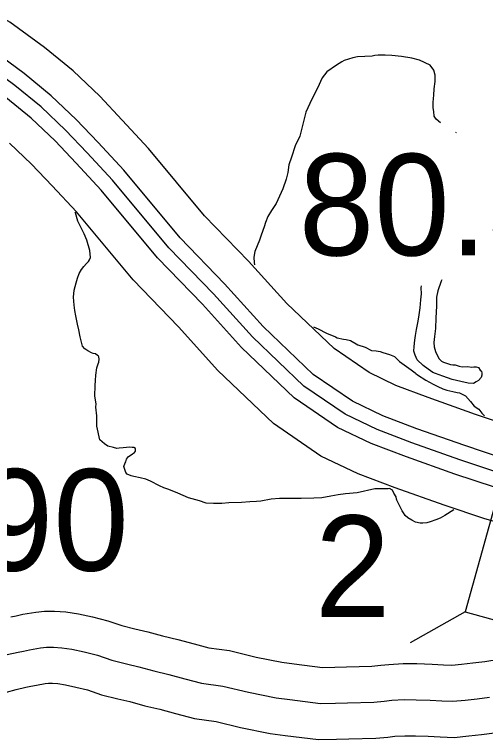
# Model space of a CAD drawing. Extents: x 31699 to 244310, y -8841 to 11474.
# Drawn here: x 96281.6 to 96412.2, y 4394.8 to 4595.9 of the extents above; entities that cross this region are included whole.
import ezdxf

# ---------------------------------------------------------------- set-up
doc = ezdxf.new("R2010")
doc.units = 0
for name, color, linetype in [('B_Logo', 7, 'Continuous'), ('New Level (0)', 7, 'Continuous'), ('R_Draft', 7, 'Continuous'), ('R_XS_EARTHWORK_STAGE1', 7, 'Continuous'), ('R_XS_EARTHWORK_STAGE2', 7, 'Continuous'), ('S_WALL', 7, 'Continuous'), ('S_WALL_ANNOT', 7, 'Continuous')]:
    doc.layers.add(name, color=color, linetype=linetype)

msp = doc.modelspace()

# ---------------------------------------------------------------- linework, layer by layer
at = {"layer": 'B_Logo'}
for points in [[(96415.96, 4468.75), (96405.12, 4472.37), (96391.79, 4477.1), (96382.14, 4480.74), (96373.28, 4485), (96361.84, 4492.83), (96347.56, 4506.47), (96336.78, 4518.38), (96324.39, 4531.19), (96308.77, 4549.96), (96301.72, 4557.52), (96295.76, 4563.83), (96288.99, 4570.26), (96281.71, 4576.21), (96273.01, 4582.61)], [(96279.5, 4418.33), (96282.62, 4419.05), (96284.08, 4419.34), (96285.73, 4419.7), (96288.79, 4420.22), (96290.45, 4420.38), (96292.38, 4420.41), (96294.71, 4420.25), (96297.52, 4419.83), (96300.86, 4419.08), (96304.6, 4418.14), (96308.55, 4416.8), (96312.63, 4415.8), (96316.04, 4414.99), (96320.19, 4413.86), (96324.4, 4412.86), (96328.81, 4411.66), (96333.49, 4410.4), (96339.36, 4409.63), (96346.45, 4407.88), (96354.13, 4406.34), (96357.93, 4405.86), (96366.47, 4404.8), (96370.67, 4404.87), (96373.99, 4404.99), (96381.25, 4405.18), (96384.17, 4405.42), (96386.23, 4405.66), (96389.63, 4405.85), (96393.02, 4405.83), (96396.89, 4405.7), (96400.09, 4405.48), (96403.22, 4405.4), (96406.61, 4405.72), (96409.93, 4406.11), (96413.38, 4406.57)]]:
    msp.add_lwpolyline(points, dxfattribs=at)
at = {"layer": 'New Level (0)'}
for points in [[(96529.39, 4450.27), (96526.95, 4450.84), (96506.19, 4456.81), (96491.87, 4460.9), (96476.94, 4465.33), (96465.43, 4468.6), (96455.05, 4471.79), (96445.57, 4474.35), (96419.86, 4481.5), (96409.46, 4484.98), (96396.37, 4489.62), (96387.4, 4493.01), (96379.97, 4496.58), (96370.26, 4503.22), (96357.13, 4515.78), (96346.52, 4527.49), (96334.32, 4540.1), (96318.78, 4558.78), (96311.44, 4566.64), (96305.2, 4573.25), (96297.82, 4580.27), (96289.88, 4586.75), (96280.28, 4593.82), (96271.67, 4598.72)], [(96531.73, 4440.32), (96524.64, 4441.96), (96503.67, 4448), (96489.3, 4452.1), (96474.38, 4456.53), (96462.83, 4459.8), (96452.5, 4462.98), (96443.15, 4465.51), (96417.18, 4472.73), (96406.47, 4476.31), (96393.22, 4481.01), (96383.78, 4484.58), (96375.37, 4488.62), (96364.47, 4496.07), (96350.55, 4509.38), (96339.83, 4521.23), (96327.49, 4533.98), (96311.9, 4552.71), (96304.76, 4560.37), (96298.71, 4566.77), (96291.75, 4573.39), (96284.26, 4579.51), (96275.29, 4586.11)], [(96534.01, 4431.23), (96522.55, 4433.9), (96501.37, 4439.99), (96486.97, 4444.1), (96472.06, 4448.52), (96460.47, 4451.81), (96450.18, 4454.97), (96440.94, 4457.48), (96414.74, 4464.76), (96403.76, 4468.43), (96390.36, 4473.18), (96380.5, 4476.91), (96371.19, 4481.38), (96359.2, 4489.58), (96344.58, 4503.57), (96333.74, 4515.53), (96321.29, 4528.41), (96305.64, 4547.2), (96298.68, 4554.67), (96292.81, 4560.89), (96286.24, 4567.13), (96279.15, 4572.92)], [(96536.43, 4420.91), (96533.11, 4422.03), (96520.24, 4425.02), (96498.85, 4431.18), (96484.41, 4435.3), (96469.5, 4439.72), (96457.87, 4443.02), (96447.64, 4446.17), (96438.52, 4448.64), (96412.06, 4455.99), (96400.77, 4459.77), (96387.2, 4464.57), (96376.88, 4468.48), (96366.59, 4473.42), (96353.41, 4482.43), (96338, 4497.17), (96327.05, 4509.27), (96314.46, 4522.28), (96298.76, 4541.14), (96292, 4548.39), (96286.31, 4554.41), (96280.17, 4560.25)]]:
    msp.add_lwpolyline(points, dxfattribs=at)
at = {"layer": 'R_Draft'}
for points in [[(96399.78, 4565.87), (96398.51, 4566.84), (96398.03, 4567.7), (96397.87, 4568.96), (96397.72, 4570.03), (96397.7, 4571.5), (96397.82, 4572.57), (96397.87, 4573.5), (96398.04, 4575.31), (96398.27, 4577.31), (96398.31, 4579.12), (96397.95, 4580.51), (96396.93, 4581.83), (96393.91, 4583.25), (96391.84, 4583.82), (96388.97, 4584.24), (96386.23, 4584.53), (96384.44, 4584.63), (96382.5, 4584.6), (96381.51, 4584.52), (96380.84, 4584.37), (96376.72, 4584.17), (96375.39, 4583.88), (96373.07, 4583.11), (96372.41, 4582.77), (96370.9, 4581.87), (96368.26, 4580.03), (96366.96, 4578.34), (96365.61, 4575.45), (96364.06, 4572.42), (96362.39, 4568.79), (96360.7, 4562.15), (96359.48, 4559.46), (96358.4, 4556.37), (96357.64, 4554.23), (96357.4, 4552.09), (96356.9, 4550.21), (96356.01, 4547.53), (96354.15, 4543.49), (96352.85, 4541.53), (96351.88, 4539.85), (96351.24, 4538.24), (96350.79, 4536.96), (96350.03, 4534.68), (96349.52, 4533.27), (96348.88, 4531.72), (96348.24, 4530.18), (96348.06, 4529.11), (96348, 4528.51), (96348.03, 4527.11), (96348.11, 4526.42)], [(96404.23, 4563.06), (96404.04, 4563.18)], [(96376.64, 4463.23), (96373.38, 4462.91), (96371.39, 4462.68), (96369.33, 4462.31), (96366.87, 4461.87), (96364.61, 4461.7), (96361.08, 4461.64), (96358.49, 4461.67), (96356.62, 4461.64), (96355.09, 4461.61), (96352.76, 4461.44), (96349.91, 4460.93), (96348.71, 4460.84), (96346.85, 4460.68), (96344.59, 4460.51), (96340.99, 4460.45), (96339.13, 4460.29), (96336.74, 4460.25), (96334.74, 4460.35), (96332.93, 4460.99), (96329.85, 4461.87), (96326.84, 4463.09), (96324.42, 4464.18), (96323.02, 4464.56), (96321.81, 4465.14), (96319.26, 4466.44), (96317.98, 4467.02), (96316.45, 4467.39), (96314.64, 4467.76), (96313.97, 4467.95), (96312.83, 4468.4), (96312.43, 4468.86), (96311.87, 4470.52), (96312.25, 4471.53), (96312.45, 4471.8), (96312.63, 4472.53), (96313.22, 4473.28), (96313.68, 4473.55), (96314.27, 4474.03), (96314.87, 4474.44), (96315.13, 4474.78), (96315.12, 4475.11), (96315.18, 4475.51), (96314.71, 4475.77), (96314.24, 4475.83), (96313.51, 4475.89), (96312.65, 4475.8), (96311.72, 4475.66), (96310.65, 4475.64), (96309.99, 4475.56), (96309.05, 4475.75), (96307.51, 4476.19), (96306.5, 4476.77), (96305.29, 4477.89), (96304.43, 4481.68), (96304.41, 4483.01), (96304.38, 4484.55), (96304.14, 4486.95), (96304.19, 4487.88), (96303.89, 4490.01), (96303.91, 4493.02), (96304.02, 4494.35), (96304.13, 4495.82), (96304.43, 4497.9), (96304.74, 4499.04), (96304.93, 4499.51), (96305.05, 4500.31), (96304.98, 4500.91), (96304.84, 4501.11), (96304.57, 4501.3), (96304.03, 4501.76), (96303.36, 4501.88), (96302.89, 4502.08), (96301.95, 4502.59), (96301.08, 4503.18), (96300.47, 4503.91), (96300.12, 4504.97), (96299.83, 4506.5), (96299.4, 4508.43), (96299.04, 4510.02), (96298.6, 4512.35), (96298.31, 4513.81), (96298.08, 4515.28), (96297.92, 4517.48), (96298.15, 4519.48), (96298.72, 4521.5), (96299.03, 4522.77), (96299.54, 4524.05), (96300.12, 4525.19), (96300.77, 4526), (96301.56, 4526.82), (96302.08, 4527.36), (96302.41, 4527.83), (96302.66, 4528.5), (96302.5, 4530.43), (96301.65, 4533.29), (96300.89, 4535.08), (96299.1, 4538.59), (96298.46, 4540.91), (96298.44, 4541.1)], [(96400.16, 4522.26), (96399.98, 4521.95), (96399.02, 4519.26), (96398.65, 4517.45), (96398.63, 4514.98), (96398.48, 4511.78), (96398.33, 4508.77), (96398.1, 4506.63), (96397.92, 4504.96), (96398.01, 4503.76), (96398.36, 4502.43), (96398.85, 4501.44), (96399.4, 4500.38), (96400.07, 4499.72), (96400.61, 4499.46), (96402.49, 4498.83), (96403.22, 4498.71), (96403.82, 4498.72), (96404.89, 4498.4), (96405.76, 4498.21), (96407.22, 4498.3), (96408.42, 4498.12), (96409.02, 4498.2), (96409.62, 4498.14), (96410.29, 4498.02), (96410.77, 4497.29), (96411.1, 4496.97), (96411.18, 4496.37), (96411.19, 4495.9), (96411, 4495.23), (96410.28, 4494.42), (96409.62, 4494), (96408.9, 4493.59), (96407.43, 4493.64), (96405.36, 4494.07), (96403.02, 4494.63), (96400.41, 4495.59), (96398.4, 4496.29), (96397.66, 4496.61), (96396.31, 4497.53), (96394.9, 4498.5), (96393.28, 4500.15), (96392.72, 4501.4), (96392.37, 4502.47)], [(96392.37, 4502.47), (96392.42, 4503.8), (96392.59, 4505.61), (96392.83, 4506.88), (96393.07, 4508.55), (96393.57, 4510.83), (96393.87, 4512.64), (96394.11, 4514.51), (96394.33, 4516.78), (96394.44, 4518.38), (96394.41, 4520.05), (96394.5, 4520.64)], [(96364.51, 4509.31), (96365.84, 4508.71), (96368.12, 4507.54), (96370.67, 4506.45), (96371.07, 4506.19)], [(96371.07, 4506.19), (96372.81, 4505.89), (96373.61, 4505.76), (96374.75, 4505.45), (96376.83, 4504.28), (96378.84, 4503.65), (96380.58, 4502.67), (96381.92, 4502.63), (96383.05, 4502.45), (96383.72, 4502.19), (96385.6, 4501.56), (96387, 4501.04), (96388.36, 4499.66), (96391.59, 4497.38), (96392.74, 4496.53), (96392.94, 4496.34), (96393.41, 4495.94), (96395.7, 4494.51), (96397.71, 4493.34), (96398.99, 4492.7), (96400.4, 4492.05), (96401.47, 4491.74), (96403.14, 4491.3), (96404.34, 4491.05), (96405.01, 4490.93), (96406.69, 4490.09), (96408.11, 4488.57), (96409.13, 4487.26), (96410.41, 4486.41), (96411.23, 4485.35), (96411.94, 4484.62)], [(96403.49, 4458.52), (96400.97, 4456.96), (96399.65, 4456.2), (96398.46, 4455.71), (96396.88, 4455.15), (96395.95, 4454.87), (96394.88, 4454.79), (96394.15, 4454.77), (96392.82, 4455.09), (96391.81, 4455.6), (96390.66, 4456.32), (96389.99, 4456.91), (96389.51, 4457.64), (96389.1, 4458.23), (96388.55, 4459.36), (96387.66, 4461.14), (96387.52, 4461.47), (96387.44, 4462.14), (96386.82, 4463.13), (96386.48, 4463.99), (96386.41, 4463.99), (96385.61, 4464.38), (96385.21, 4464.37), (96384.21, 4464.36), (96383.28, 4464.34), (96382.88, 4464.34), (96382.01, 4464.32), (96381.55, 4464.31), (96376.64, 4463.23)]]:
    msp.add_lwpolyline(points, dxfattribs=at)
at = {"layer": 'R_XS_EARTHWORK_STAGE1'}
msp.add_line((96406.63, 4430.24), (96391.31, 4421.58), dxfattribs=at)
msp.add_lwpolyline([(96427.84, 4506.55), (96406.63, 4430.24), (96432.07, 4423.17), (96453.28, 4499.48)], close=True, dxfattribs=at)
at = {"layer": 'R_XS_EARTHWORK_STAGE2'}
for points in [[(96280.52, 4428.83), (96282.04, 4429.13), (96283.84, 4429.52), (96287.47, 4430.14), (96289.89, 4430.37), (96292.65, 4430.42), (96295.81, 4430.2), (96299.35, 4429.66), (96303.17, 4428.81), (96307.43, 4427.74), (96311.35, 4426.41), (96314.98, 4425.52), (96318.52, 4424.68), (96322.66, 4423.55), (96326.86, 4422.55), (96331.42, 4421.32), (96335.45, 4420.23), (96341.22, 4419.47), (96348.64, 4417.64), (96355.73, 4416.21), (96359.17, 4415.79), (96367.01, 4414.81), (96370.4, 4414.87), (96373.69, 4414.99), (96380.7, 4415.16), (96383.19, 4415.38), (96385.39, 4415.63), (96389.37, 4415.85), (96393.22, 4415.83), (96397.4, 4415.69), (96400.55, 4415.47), (96402.87, 4415.41), (96405.55, 4415.67), (96408.69, 4416.03), (96412.02, 4416.47), (96416.01, 4417.05)], [(96279.39, 4407.91), (96281.99, 4408.65), (96284.72, 4409.27), (96286.12, 4409.55), (96287.63, 4409.88), (96290.11, 4410.3), (96291.01, 4410.39), (96292.12, 4410.41), (96293.62, 4410.3), (96295.68, 4409.99), (96298.55, 4409.35), (96301.78, 4408.54), (96305.75, 4407.2), (96310.28, 4406.08), (96313.56, 4405.3), (96317.71, 4404.17), (96321.93, 4403.17), (96326.2, 4402.01), (96331.53, 4400.58), (96337.5, 4399.79), (96344.26, 4398.12), (96352.53, 4396.46), (96356.7, 4395.94), (96365.94, 4394.79), (96370.93, 4394.87), (96374.3, 4394.99), (96381.8, 4395.19), (96385.16, 4395.47), (96387.08, 4395.69), (96389.89, 4395.84), (96392.83, 4395.84), (96396.37, 4395.71), (96399.62, 4395.49), (96403.56, 4395.39), (96407.66, 4395.78), (96411.16, 4396.19), (96414.75, 4396.66)]]:
    msp.add_lwpolyline(points, dxfattribs=at)

# ---------------------------------------------------------------- texts
at = {"layer": 'R_XS_EARTHWORK_STAGE1'}
msp.add_text('2', height=28.16, dxfattribs=at).set_placement((96364.93, 4428.76))
at = {"layer": 'S_WALL'}
msp.add_text('80.30', height=28.16, dxfattribs=at).set_placement((96360.43, 4529.08))
at = {"layer": 'S_WALL_ANNOT'}
msp.add_text('1.90', height=28.16, dxfattribs=at).set_placement((96240, 4441.63))

doc.saveas('drawing.dxf')
